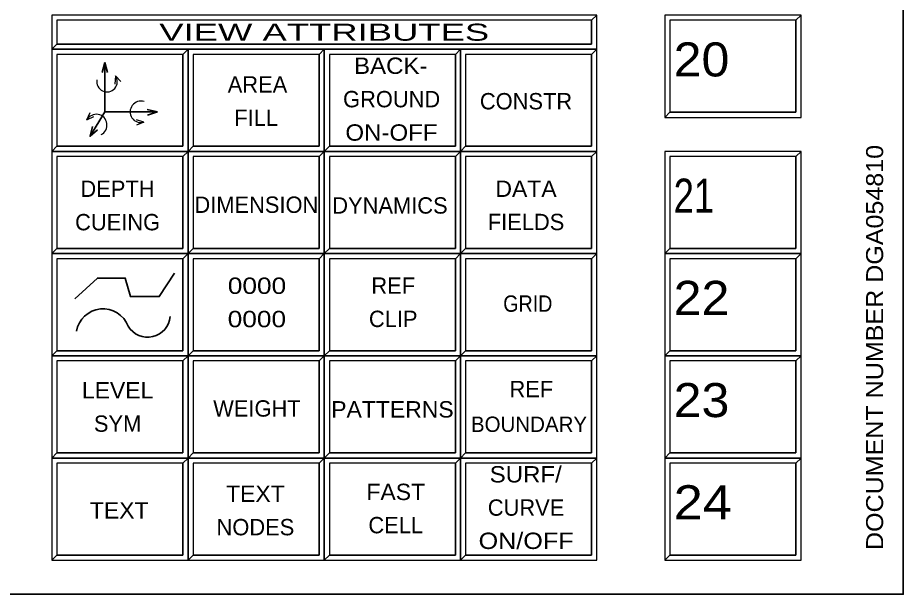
# Model space of a CAD drawing. Extents: x 95906.8 to 95923.6, y 90964.8 to 90972.8.
# Drawn here: x 95916.232 to 95918.832, y 90964.762 to 90966.454 of the extents above; entities that cross this region are included whole.
import ezdxf
from ezdxf.enums import TextEntityAlignment as Align

# ---------------------------------------------------------------- set-up
doc = ezdxf.new("R2010")
doc.units = 0
doc.header["$LTSCALE"] = 0.019
for name, color, linetype, lineweight in [('1', 7, 'Continuous', 25), ('11', 7, 'Continuous', 25), ('12', 7, 'Continuous', 25), ('2', 7, 'Continuous', 13), ('21', 7, 'Continuous', 25), ('3', 7, 'Continuous', 25), ('6', 7, 'Continuous', 35), ('7', 7, 'Continuous', 35)]:
    doc.layers.add(name, color=color, linetype=linetype, lineweight=lineweight)
doc.layers.add('8', color=7, linetype='Continuous')

msp = doc.modelspace()

# ---------------------------------------------------------------- linework, layer by layer
at = {"layer": '1'}
for points in [[(95916.3323, 90966.3617), (95917.9323, 90966.3617), (95917.9323, 90966.4617), (95916.3323, 90966.4617)], [(95918.1323, 90966.1617), (95918.5323, 90966.1617), (95918.5323, 90966.4617), (95918.1323, 90966.4617)], [(95916.3323, 90966.0617), (95916.7323, 90966.0617), (95916.7323, 90966.3617), (95916.3323, 90966.3617)], [(95916.7323, 90966.0617), (95917.1323, 90966.0617), (95917.1323, 90966.3617), (95916.7323, 90966.3617)], [(95917.1323, 90966.0617), (95917.5323, 90966.0617), (95917.5323, 90966.3617), (95917.1323, 90966.3617)], [(95917.5323, 90966.0617), (95917.9323, 90966.0617), (95917.9323, 90966.3617), (95917.5323, 90966.3617)], [(95916.3323, 90965.7617), (95916.7323, 90965.7617), (95916.7323, 90966.0617), (95916.3323, 90966.0617)], [(95916.7323, 90965.7617), (95917.1323, 90965.7617), (95917.1323, 90966.0617), (95916.7323, 90966.0617)], [(95917.1323, 90965.7617), (95917.5323, 90965.7617), (95917.5323, 90966.0617), (95917.1323, 90966.0617)], [(95917.5323, 90965.7617), (95917.9323, 90965.7617), (95917.9323, 90966.0617), (95917.5323, 90966.0617)], [(95918.1323, 90965.7617), (95918.5323, 90965.7617), (95918.5323, 90966.0617), (95918.1323, 90966.0617)], [(95916.3323, 90965.4617), (95916.7323, 90965.4617), (95916.7323, 90965.7617), (95916.3323, 90965.7617)], [(95916.7323, 90965.4617), (95917.1323, 90965.4617), (95917.1323, 90965.7617), (95916.7323, 90965.7617)], [(95917.1323, 90965.4617), (95917.5323, 90965.4617), (95917.5323, 90965.7617), (95917.1323, 90965.7617)], [(95917.5323, 90965.4617), (95917.9323, 90965.4617), (95917.9323, 90965.7617), (95917.5323, 90965.7617)], [(95918.1323, 90965.4617), (95918.5323, 90965.4617), (95918.5323, 90965.7617), (95918.1323, 90965.7617)], [(95916.3323, 90965.1617), (95916.7323, 90965.1617), (95916.7323, 90965.4617), (95916.3323, 90965.4617)], [(95916.7323, 90965.1617), (95917.1323, 90965.1617), (95917.1323, 90965.4617), (95916.7323, 90965.4617)], [(95917.1323, 90965.1617), (95917.5323, 90965.1617), (95917.5323, 90965.4617), (95917.1323, 90965.4617)], [(95917.5323, 90965.1617), (95917.9323, 90965.1617), (95917.9323, 90965.4617), (95917.5323, 90965.4617)], [(95918.1323, 90965.1617), (95918.5323, 90965.1617), (95918.5323, 90965.4617), (95918.1323, 90965.4617)], [(95916.3323, 90964.8617), (95916.7323, 90964.8617), (95916.7323, 90965.1617), (95916.3323, 90965.1617)], [(95916.7323, 90964.8617), (95917.1323, 90964.8617), (95917.1323, 90965.1617), (95916.7323, 90965.1617)], [(95917.1323, 90964.8617), (95917.5323, 90964.8617), (95917.5323, 90965.1617), (95917.1323, 90965.1617)], [(95917.5323, 90964.8617), (95917.9323, 90964.8617), (95917.9323, 90965.1617), (95917.5323, 90965.1617)], [(95918.1323, 90964.8617), (95918.5323, 90964.8617), (95918.5323, 90965.1617), (95918.1323, 90965.1617)]]:
    msp.add_lwpolyline(points, close=True, dxfattribs=at)
at = {"layer": '11'}
for points in [[(95918.1473, 90966.1767), (95918.5173, 90966.1767), (95918.5173, 90966.4467), (95918.1473, 90966.4467)], [(95916.3473, 90966.0767), (95916.7173, 90966.0767), (95916.7173, 90966.3467), (95916.3473, 90966.3467)], [(95916.7473, 90966.0767), (95917.1173, 90966.0767), (95917.1173, 90966.3467), (95916.7473, 90966.3467)], [(95917.1473, 90966.0767), (95917.5173, 90966.0767), (95917.5173, 90966.3467), (95917.1473, 90966.3467)], [(95917.5473, 90966.0767), (95917.9173, 90966.0767), (95917.9173, 90966.3467), (95917.5473, 90966.3467)], [(95916.3473, 90965.7767), (95916.7173, 90965.7767), (95916.7173, 90966.0467), (95916.3473, 90966.0467)], [(95916.7473, 90965.7767), (95917.1173, 90965.7767), (95917.1173, 90966.0467), (95916.7473, 90966.0467)], [(95917.1473, 90965.7767), (95917.5173, 90965.7767), (95917.5173, 90966.0467), (95917.1473, 90966.0467)], [(95917.5473, 90965.7767), (95917.9173, 90965.7767), (95917.9173, 90966.0467), (95917.5473, 90966.0467)], [(95918.1473, 90965.7767), (95918.5173, 90965.7767), (95918.5173, 90966.0467), (95918.1473, 90966.0467)], [(95916.3473, 90965.4767), (95916.7173, 90965.4767), (95916.7173, 90965.7467), (95916.3473, 90965.7467)], [(95916.7473, 90965.4767), (95917.1173, 90965.4767), (95917.1173, 90965.7467), (95916.7473, 90965.7467)], [(95917.1473, 90965.4767), (95917.5173, 90965.4767), (95917.5173, 90965.7467), (95917.1473, 90965.7467)], [(95918.1473, 90965.4767), (95918.5173, 90965.4767), (95918.5173, 90965.7467), (95918.1473, 90965.7467)], [(95916.3473, 90965.1767), (95916.7173, 90965.1767), (95916.7173, 90965.4467), (95916.3473, 90965.4467)], [(95916.7473, 90965.1767), (95917.1173, 90965.1767), (95917.1173, 90965.4467), (95916.7473, 90965.4467)], [(95917.1473, 90965.1767), (95917.5173, 90965.1767), (95917.5173, 90965.4467), (95917.1473, 90965.4467)], [(95917.5473, 90965.1767), (95917.9173, 90965.1767), (95917.9173, 90965.4467), (95917.5473, 90965.4467)], [(95918.1473, 90965.1767), (95918.5173, 90965.1767), (95918.5173, 90965.4467), (95918.1473, 90965.4467)], [(95916.3473, 90964.8767), (95916.7173, 90964.8767), (95916.7173, 90965.1467), (95916.3473, 90965.1467)], [(95916.7473, 90964.8767), (95917.1173, 90964.8767), (95917.1173, 90965.1467), (95916.7473, 90965.1467)], [(95917.1473, 90964.8767), (95917.5173, 90964.8767), (95917.5173, 90965.1467), (95917.1473, 90965.1467)], [(95917.5473, 90964.8767), (95917.9173, 90964.8767), (95917.9173, 90965.1467), (95917.5473, 90965.1467)], [(95918.1473, 90964.8767), (95918.5173, 90964.8767), (95918.5173, 90965.1467), (95918.1473, 90965.1467)]]:
    msp.add_lwpolyline(points, close=True, dxfattribs=at)
at = {"layer": '12'}
msp.add_lwpolyline([(95917.5473, 90965.4767), (95917.9173, 90965.4767), (95917.9173, 90965.7467), (95917.5473, 90965.7467)], close=True, dxfattribs=at)
at = {"layer": '2'}
for points in [[(95916.3323, 90966.4617), (95916.3323, 90966.3617), (95916.3473, 90966.3767), (95916.3473, 90966.4467), (95917.9173, 90966.4467), (95917.9323, 90966.4617)], [(95918.1323, 90966.4617), (95918.1323, 90966.1617), (95918.1473, 90966.1767), (95918.1473, 90966.4467), (95918.5173, 90966.4467), (95918.5323, 90966.4617)], [(95916.3323, 90966.3617), (95916.3323, 90966.0617), (95916.3473, 90966.0767), (95916.3473, 90966.3467), (95916.7173, 90966.3467), (95916.7323, 90966.3617)], [(95916.7323, 90966.3617), (95916.7323, 90966.0617), (95916.7473, 90966.0767), (95916.7473, 90966.3467), (95917.1173, 90966.3467), (95917.1323, 90966.3617)], [(95917.1323, 90966.3617), (95917.1323, 90966.0617), (95917.1473, 90966.0767), (95917.1473, 90966.3467), (95917.5173, 90966.3467), (95917.5323, 90966.3617)], [(95917.5323, 90966.3617), (95917.5323, 90966.0617), (95917.5473, 90966.0767), (95917.5473, 90966.3467), (95917.9173, 90966.3467), (95917.9323, 90966.3617)], [(95916.3323, 90966.0617), (95916.3323, 90965.7617), (95916.3473, 90965.7767), (95916.3473, 90966.0467), (95916.7173, 90966.0467), (95916.7323, 90966.0617)], [(95916.7323, 90966.0617), (95916.7323, 90965.7617), (95916.7473, 90965.7767), (95916.7473, 90966.0467), (95917.1173, 90966.0467), (95917.1323, 90966.0617)], [(95917.1323, 90966.0617), (95917.1323, 90965.7617), (95917.1473, 90965.7767), (95917.1473, 90966.0467), (95917.5173, 90966.0467), (95917.5323, 90966.0617)], [(95917.5323, 90966.0617), (95917.5323, 90965.7617), (95917.5473, 90965.7767), (95917.5473, 90966.0467), (95917.9173, 90966.0467), (95917.9323, 90966.0617)], [(95918.1323, 90966.0617), (95918.1323, 90965.7617), (95918.1473, 90965.7767), (95918.1473, 90966.0467), (95918.5173, 90966.0467), (95918.5323, 90966.0617)], [(95916.3323, 90965.7617), (95916.3323, 90965.4617), (95916.3473, 90965.4767), (95916.3473, 90965.7467), (95916.7173, 90965.7467), (95916.7323, 90965.7617)], [(95916.7323, 90965.7617), (95916.7323, 90965.4617), (95916.7473, 90965.4767), (95916.7473, 90965.7467), (95917.1173, 90965.7467), (95917.1323, 90965.7617)], [(95917.1323, 90965.7617), (95917.1323, 90965.4617), (95917.1473, 90965.4767), (95917.1473, 90965.7467), (95917.5173, 90965.7467), (95917.5323, 90965.7617)], [(95917.5323, 90965.7617), (95917.5323, 90965.4617), (95917.5473, 90965.4767), (95917.5473, 90965.7467), (95917.9173, 90965.7467), (95917.9323, 90965.7617)], [(95918.1323, 90965.7617), (95918.1323, 90965.4617), (95918.1473, 90965.4767), (95918.1473, 90965.7467), (95918.5173, 90965.7467), (95918.5323, 90965.7617)], [(95916.3323, 90965.4617), (95916.3323, 90965.1617), (95916.3473, 90965.1767), (95916.3473, 90965.4467), (95916.7173, 90965.4467), (95916.7323, 90965.4617)], [(95916.7323, 90965.4617), (95916.7323, 90965.1617), (95916.7473, 90965.1767), (95916.7473, 90965.4467), (95917.1173, 90965.4467), (95917.1323, 90965.4617)], [(95917.1323, 90965.4617), (95917.1323, 90965.1617), (95917.1473, 90965.1767), (95917.1473, 90965.4467), (95917.5173, 90965.4467), (95917.5323, 90965.4617)], [(95917.5323, 90965.4617), (95917.5323, 90965.1617), (95917.5473, 90965.1767), (95917.5473, 90965.4467), (95917.9173, 90965.4467), (95917.9323, 90965.4617)], [(95918.1323, 90965.4617), (95918.1323, 90965.1617), (95918.1473, 90965.1767), (95918.1473, 90965.4467), (95918.5173, 90965.4467), (95918.5323, 90965.4617)], [(95916.3323, 90965.1617), (95916.3323, 90964.8617), (95916.3473, 90964.8767), (95916.3473, 90965.1467), (95916.7173, 90965.1467), (95916.7323, 90965.1617)], [(95916.7323, 90965.1617), (95916.7323, 90964.8617), (95916.7473, 90964.8767), (95916.7473, 90965.1467), (95917.1173, 90965.1467), (95917.1323, 90965.1617)], [(95917.1323, 90965.1617), (95917.1323, 90964.8617), (95917.1473, 90964.8767), (95917.1473, 90965.1467), (95917.5173, 90965.1467), (95917.5323, 90965.1617)], [(95917.5323, 90965.1617), (95917.5323, 90964.8617), (95917.5473, 90964.8767), (95917.5473, 90965.1467), (95917.9173, 90965.1467), (95917.9323, 90965.1617)], [(95918.1323, 90965.1617), (95918.1323, 90964.8617), (95918.1473, 90964.8767), (95918.1473, 90965.1467), (95918.5173, 90965.1467), (95918.5323, 90965.1617)]]:
    msp.add_lwpolyline(points, close=True, dxfattribs=at)
at = {"layer": '21'}
msp.add_lwpolyline([(95916.3473, 90966.3767), (95917.9173, 90966.3767), (95917.9173, 90966.4467), (95916.3473, 90966.4467)], close=True, dxfattribs=at)
at = {"layer": '3'}
for points in [[(95916.3323, 90966.3617), (95917.9323, 90966.3617), (95917.9323, 90966.4617), (95917.9173, 90966.4467), (95917.9173, 90966.3767), (95916.3473, 90966.3767)], [(95918.1323, 90966.1617), (95918.5323, 90966.1617), (95918.5323, 90966.4617), (95918.5173, 90966.4467), (95918.5173, 90966.1767), (95918.1473, 90966.1767)], [(95916.3323, 90966.0617), (95916.7323, 90966.0617), (95916.7323, 90966.3617), (95916.7173, 90966.3467), (95916.7173, 90966.0767), (95916.3473, 90966.0767)], [(95916.7323, 90966.0617), (95917.1323, 90966.0617), (95917.1323, 90966.3617), (95917.1173, 90966.3467), (95917.1173, 90966.0767), (95916.7473, 90966.0767)], [(95917.1323, 90966.0617), (95917.5323, 90966.0617), (95917.5323, 90966.3617), (95917.5173, 90966.3467), (95917.5173, 90966.0767), (95917.1473, 90966.0767)], [(95917.5323, 90966.0617), (95917.9323, 90966.0617), (95917.9323, 90966.3617), (95917.9173, 90966.3467), (95917.9173, 90966.0767), (95917.5473, 90966.0767)], [(95916.3323, 90965.7617), (95916.7323, 90965.7617), (95916.7323, 90966.0617), (95916.7173, 90966.0467), (95916.7173, 90965.7767), (95916.3473, 90965.7767)], [(95916.7323, 90965.7617), (95917.1323, 90965.7617), (95917.1323, 90966.0617), (95917.1173, 90966.0467), (95917.1173, 90965.7767), (95916.7473, 90965.7767)], [(95917.1323, 90965.7617), (95917.5323, 90965.7617), (95917.5323, 90966.0617), (95917.5173, 90966.0467), (95917.5173, 90965.7767), (95917.1473, 90965.7767)], [(95917.5323, 90965.7617), (95917.9323, 90965.7617), (95917.9323, 90966.0617), (95917.9173, 90966.0467), (95917.9173, 90965.7767), (95917.5473, 90965.7767)], [(95918.1323, 90965.7617), (95918.5323, 90965.7617), (95918.5323, 90966.0617), (95918.5173, 90966.0467), (95918.5173, 90965.7767), (95918.1473, 90965.7767)], [(95916.3323, 90965.4617), (95916.7323, 90965.4617), (95916.7323, 90965.7617), (95916.7173, 90965.7467), (95916.7173, 90965.4767), (95916.3473, 90965.4767)], [(95916.7323, 90965.4617), (95917.1323, 90965.4617), (95917.1323, 90965.7617), (95917.1173, 90965.7467), (95917.1173, 90965.4767), (95916.7473, 90965.4767)], [(95917.1323, 90965.4617), (95917.5323, 90965.4617), (95917.5323, 90965.7617), (95917.5173, 90965.7467), (95917.5173, 90965.4767), (95917.1473, 90965.4767)], [(95917.5323, 90965.4617), (95917.9323, 90965.4617), (95917.9323, 90965.7617), (95917.9173, 90965.7467), (95917.9173, 90965.4767), (95917.5473, 90965.4767)], [(95918.1323, 90965.4617), (95918.5323, 90965.4617), (95918.5323, 90965.7617), (95918.5173, 90965.7467), (95918.5173, 90965.4767), (95918.1473, 90965.4767)], [(95916.3323, 90965.1617), (95916.7323, 90965.1617), (95916.7323, 90965.4617), (95916.7173, 90965.4467), (95916.7173, 90965.1767), (95916.3473, 90965.1767)], [(95916.7323, 90965.1617), (95917.1323, 90965.1617), (95917.1323, 90965.4617), (95917.1173, 90965.4467), (95917.1173, 90965.1767), (95916.7473, 90965.1767)], [(95917.1323, 90965.1617), (95917.5323, 90965.1617), (95917.5323, 90965.4617), (95917.5173, 90965.4467), (95917.5173, 90965.1767), (95917.1473, 90965.1767)], [(95917.5323, 90965.1617), (95917.9323, 90965.1617), (95917.9323, 90965.4617), (95917.9173, 90965.4467), (95917.9173, 90965.1767), (95917.5473, 90965.1767)], [(95918.1323, 90965.1617), (95918.5323, 90965.1617), (95918.5323, 90965.4617), (95918.5173, 90965.4467), (95918.5173, 90965.1767), (95918.1473, 90965.1767)], [(95916.3323, 90964.8617), (95916.7323, 90964.8617), (95916.7323, 90965.1617), (95916.7173, 90965.1467), (95916.7173, 90964.8767), (95916.3473, 90964.8767)], [(95916.7323, 90964.8617), (95917.1323, 90964.8617), (95917.1323, 90965.1617), (95917.1173, 90965.1467), (95917.1173, 90964.8767), (95916.7473, 90964.8767)], [(95917.1323, 90964.8617), (95917.5323, 90964.8617), (95917.5323, 90965.1617), (95917.5173, 90965.1467), (95917.5173, 90964.8767), (95917.1473, 90964.8767)], [(95917.5323, 90964.8617), (95917.9323, 90964.8617), (95917.9323, 90965.1617), (95917.9173, 90965.1467), (95917.9173, 90964.8767), (95917.5473, 90964.8767)], [(95918.1323, 90964.8617), (95918.5323, 90964.8617), (95918.5323, 90965.1617), (95918.5173, 90965.1467), (95918.5173, 90964.8767), (95918.1473, 90964.8767)]]:
    msp.add_lwpolyline(points, close=True, dxfattribs=at)
at = {"layer": '6'}
for p, q in [((95916.4878, 90966.3224), (95916.4806, 90966.2937)), ((95916.4878, 90966.3224), (95916.4964, 90966.2937)), ((95916.6425, 90966.1777), (95916.6124, 90966.1849)), ((95916.6425, 90966.1777), (95916.6138, 90966.1677)), ((95916.4448, 90966.1061), (95916.452, 90966.1348))]:
    msp.add_line(p, q, dxfattribs=at)
at = {"layer": '6', "lineweight": 25}
for p, q in [((95916.5193, 90966.2837), (95916.5179, 90966.2594)), ((95916.5193, 90966.2837), (95916.535, 90966.2665)), ((95916.4354, 90966.1544), (95916.4446, 90966.1756)), ((95916.4354, 90966.1544), (95916.4557, 90966.1645)), ((95916.6024, 90966.1476), (95916.5809, 90966.1548)), ((95916.6024, 90966.1476), (95916.5809, 90966.1391))]:
    msp.add_line(p, q, dxfattribs=at)
at = {"layer": '6'}
for points in [[(95916.4878, 90966.3224), (95916.4878, 90966.1777), (95916.6425, 90966.1777)], [(95916.4878, 90966.1777), (95916.4448, 90966.1061), (95916.4663, 90966.1247)], [(95916.4001, 90965.6293), (95916.4665, 90965.6897), (95916.548, 90965.6897), (95916.5631, 90965.6354), (95916.6477, 90965.6354), (95916.6929, 90965.7048)]]:
    msp.add_lwpolyline(points, dxfattribs=at)
at = {"layer": '6', "lineweight": 25}
for centre, radius, start, end in [((95916.4945, 90966.2665), 0.0302, 168.919, 34.7521), ((95916.5938, 90966.1779), 0.0315, 71.4799, 285.8557), ((95916.4629, 90966.1391), 0.0315, 296.4799, 150.8557)]:
    msp.add_arc(centre, radius, start, end, dxfattribs=at)
at = {"layer": '6'}
for centre, radius, start, end in [((95916.4829, 90965.5203), 0.0793, 21.2607, 170.3098), ((95916.6139, 90965.5828), 0.0664, 210.6372, 355.2163)]:
    msp.add_arc(centre, radius, start, end, dxfattribs=at)
at = {"layer": '7'}
msp.add_lwpolyline([(95906.8323, 90972.7617), (95918.8323, 90972.7617), (95918.8323, 90964.7617), (95906.8323, 90964.7617)], close=True, dxfattribs=at)

# ---------------------------------------------------------------- texts
at = {"layer": '21', "width": 1.6}
msp.add_text('    VIEW ATTRIBUTES    ', height=0.04999, dxfattribs=at).set_placement((95917.1322, 90966.3867), align=Align.CENTER)
at = {"layer": '6'}
for s, width, p in [('20', 1.1, (95918.1581, 90966.2818)), ('21', 0.8, (95918.1581, 90965.8818)), ('22', 1.1, (95918.1581, 90965.5818)), ('23', 1.1, (95918.1581, 90965.2818)), ('24', 1.15, (95918.1581, 90964.9818))]:
    msp.add_text(s, height=0.1, dxfattribs=dict(at, width=width)).set_placement(p)
for s, height, width, p in [('BACK-', 0.048, 1.1, (95917.3276, 90966.2892)), ('ON-OFF', 0.048, 1.1, (95917.3296, 90966.0932)), ('DATA', 0.048, 1.05, (95917.7247, 90965.9282)), ('0000', 0.048, 1.2, (95916.9348, 90965.6434)), ('GRID', 0.048, 0.9, (95917.7299, 90965.591)), ('0000', 0.048, 1.2, (95916.9345, 90965.5456)), ('LEVEL', 0.048, 1.05, (95916.5256, 90965.3365)), ('PATTERNS', 0.048, 1.05, (95917.3325, 90965.2806)), ('SURF/', 0.04799, 1.1, (95917.7238, 90965.0899)), ('FAST', 0.048, 1.05, (95917.3422, 90965.0383)), ('TEXT', 0.048, 1.05, (95916.9302, 90965.0328)), ('TEXT', 0.048, 1.05, (95916.5303, 90964.984)), ('ON/OFF', 0.04799, 1.15, (95917.7248, 90964.8947))]:
    msp.add_text(s, height=height, dxfattribs=dict(at, width=width)).set_placement(p, align=Align.CENTER)
for s, height, p in [('AREA', 0.048, (95916.9363, 90966.2344)), ('GROUND', 0.048, (95917.3301, 90966.1912)), ('CONSTR', 0.048, (95917.7246, 90966.1851)), ('FILL', 0.048, (95916.9324, 90966.1364)), ('DEPTH', 0.048, (95916.5252, 90965.9281)), ('DIMENSION', 0.048, (95916.933, 90965.8813)), ('DYNAMICS', 0.048, (95917.3252, 90965.8791)), ('CUEING', 0.048, (95916.5256, 90965.8301)), ('FIELDS', 0.048, (95917.7247, 90965.8306)), ('REF', 0.04799, (95917.3348, 90965.6438)), ('CLIP', 0.04799, (95917.3348, 90965.5462)), ('REF', 0.048, (95917.7403, 90965.3402)), ('WEIGHT', 0.048, (95916.9346, 90965.2832)), ('SYM', 0.048, (95916.5256, 90965.2387)), ('BOUNDARY', 0.045, (95917.7334, 90965.2383)), ('CURVE', 0.04799, (95917.7248, 90964.9923)), ('NODES', 0.048, (95916.9302, 90964.9348)), ('CELL', 0.048, (95917.3421, 90964.9407))]:
    msp.add_text(s, height=height, dxfattribs=at).set_placement(p, align=Align.CENTER)
at = {"layer": '8', "width": 1.1}
msp.add_text('DOCUMENT NUMBER DGA054810', height=0.05, rotation=90, dxfattribs=at).set_placement((95918.7731, 90965.4862), align=Align.CENTER)

doc.saveas('drawing.dxf')
